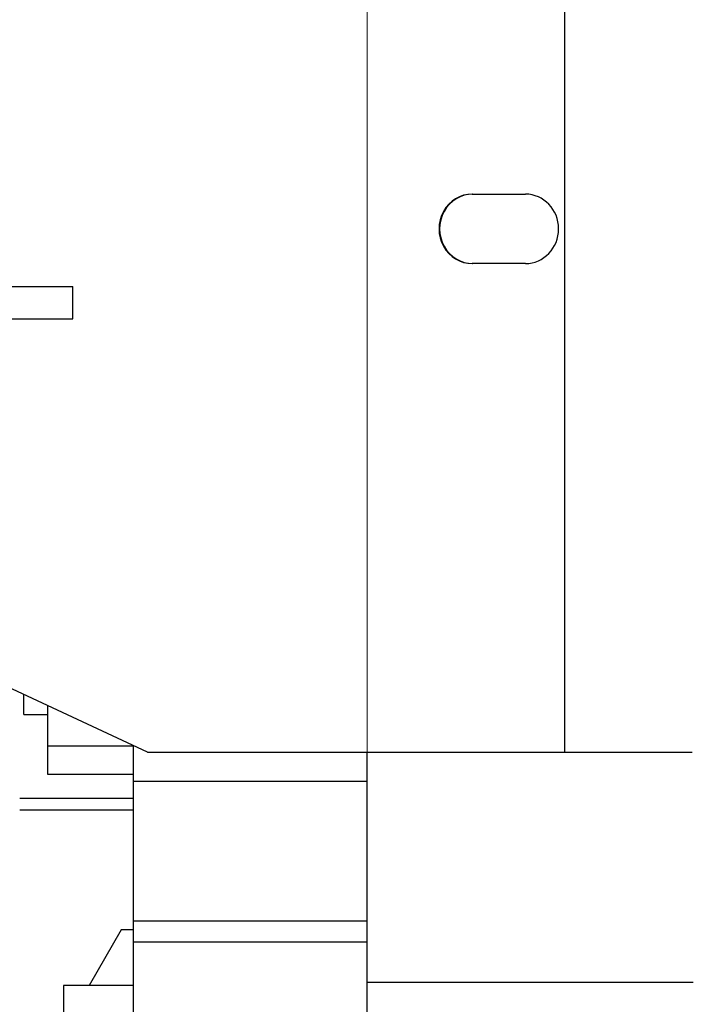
# Model space of a CAD drawing. Header units: inches. Extents: x 0 to 20790, y -12 to 14700.
# Tile 393 of 441: x 14204 to 14688, y 10708 to 11416. Entities that reach past the tile are written whole.
import ezdxf

# ---------------------------------------------------------------- set-up
doc = ezdxf.new("R2010")
doc.units = ezdxf.units.IN
doc.layers.add('1', color=7, linetype='Continuous', true_color=0xffffff)
doc.layers.add('254', color=7, linetype='Continuous', true_color=0xffffff)
doc.styles.add('latin_extended', font='simplex.shx')
doc.dimstyles.get("Standard").update_dxf_attribs({"dimtxt": 0.18, "dimasz": 0.18, "dimexe": 0.18, "dimexo": 0.0625, "dimgap": 0.09, "dimtad": 0, "dimtih": 1, "dimtoh": 1, "dimdec": 4, "dimzin": 0, "dimdsep": 46, "dimtxsty": 'Standard', "dimcen": 0.09, "dimadec": 0, "dimazin": 0, "dimtfac": 1, "dimtdec": 4, "dimtofl": 0, "dimtmove": 0, "dimatfit": 3, "dimfxl": 1, "dimtolj": 1, "dimtzin": 0, "dimarcsym": 0})

# ---------------------------------------------------------------- blocks, each defined once
blk = doc.blocks.new('_U8')
at = {"layer": '254', "color": 3, "linetype": 'Continuous', "lineweight": 13, "transparency": 16777216}
for p, q in [((13940.84, 12760.44), (13940.84, 13273.44)), ((14453.84, 10418.96), (14453.84, 13273.44)), ((14331.34, 13238.44), (14063.34, 13238.44))]:
    blk.add_line(p, q, dxfattribs=at)
at = {"layer": '254', "color": 3, "transparency": 16777216}
for points in [[(14063.34, 13258.86), (14063.34, 13218.02), (13940.84, 13238.44)], [(14331.34, 13218.02), (14331.34, 13258.86), (14453.84, 13238.44)]]:
    blk.add_solid(points, dxfattribs=at)
at = {"layer": 'Defpoints', "color": 0, "transparency": 16777216}
for p in [(13940.84, 13238.44), (13940.84, 12725.44), (14453.84, 10383.96)]:
    blk.add_point(p, dxfattribs=at)
at = {"layer": '254', "color": 2, "lineweight": 13, "transparency": 16777216, "insert": (14074.35, 13422.19), "char_height": 122.5, "attachment_point": 1, "style": 'latin_extended'}
blk.add_mtext('\\A1;513', dxfattribs=at)

msp = doc.modelspace()

# ---------------------------------------------------------------- linework, layer by layer
at = {"layer": '1', "color": 2, "linetype": 'Continuous', "lineweight": 25}
for p, q in [((14595.838, 11642.442), (14595.838, 10889.442)), ((14529.5, 11290.942), (14567.752, 11290.942)), ((14567.752, 11240.942), (14529.5, 11240.942)), ((14167.098, 11224.542), (14242.103, 11224.542)), ((14242.103, 11201.242), (14242.103, 11224.542)), ((14167.098, 11201.242), (14242.103, 11201.242)), ((14295.838, 10889.442), (14175.534, 10945.549)), ((14206.838, 10916.442), (14206.838, 10930.952)), ((14223.838, 10923.023), (14223.838, 10893.942)), ((14206.838, 10916.442), (14223.838, 10916.442)), ((14223.838, 10893.942), (14223.838, 10873.442)), ((14223.838, 10893.942), (14285.838, 10893.942)), ((14285.838, 10868.5), (14285.838, 10894.106)), ((14295.838, 10889.442), (14595.838, 10889.442)), ((14453.838, 10767.95), (14453.838, 10889.446)), ((14595.838, 10889.442), (14687.838, 10889.442)), ((14223.838, 10873.442), (14285.843, 10873.442)), ((14285.838, 10767.941), (14285.838, 10868.5)), ((14285.838, 10868.5), (14453.838, 10868.5)), ((14453.838, 10767.941), (14453.838, 10868.5)), ((14285.84, 10855.938), (14203.84, 10855.938)), ((14203.84, 10847.938), (14285.84, 10847.938)), ((14285.838, 10752.942), (14285.838, 10767.941)), ((14285.838, 10767.941), (14453.838, 10767.941)), ((14453.838, 10752.942), (14453.838, 10767.941)), ((14276.932, 10761.442), (14253.838, 10721.442)), ((14285.837, 10761.442), (14276.932, 10761.442)), ((14285.838, 10752.942), (14453.838, 10752.942)), ((14285.838, 10698.942), (14285.838, 10752.942)), ((14453.838, 10698.942), (14453.838, 10752.942)), ((14285.837, 10721.442), (14235.338, 10721.442)), ((14235.338, 10721.442), (14235.338, 10543.944)), ((14453.838, 10723.972), (14688.373, 10723.972))]:
    msp.add_line(p, q, dxfattribs=at)
for centre, start_param, end_param in [((14529.5, 11265.942), 0, 3.1415927), ((14529.939, 11265.942), 0, 3.1415927), ((14567.752, 11265.942), 3.1415927, 6.2831853)]:
    msp.add_ellipse(centre, major_axis=(0, 25), ratio=0.9563048, start_param=start_param, end_param=end_param, dxfattribs=at)

# ---------------------------------------------------------------- dimensions: what is measured, and where the dimension line sits
at = {"layer": '254', "color": 2, "linetype": 'Continuous', "lineweight": 13}
dim = msp.add_linear_dim(base=(13940.838, 13238.442), p1=(14453.838, 10383.957), p2=(13940.838, 12725.442), dimstyle='Standard', override={"dimscale": 35, "dimtxt": 3.5, "dimasz": 3.5, "dimexe": 1, "dimexo": 1, "dimgap": 1.75, "dimtad": 1, "dimtih": 1, "dimtoh": 0, "dimdec": 2, "dimlfac": 1, "dimzin": 8, "dimdsep": 46, "dimlunit": 2, "dimtxsty": 'latin_extended', "dimsah": 1, "dimse1": 0, "dimse2": 0, "dimsd1": 0, "dimsd2": 0, "dimclrd": 3, "dimclre": 3, "dimclrt": 2, "dimtol": 0, "dimtm": -0.1, "dimtfac": 0.714286, "dimtdec": 3, "dimtofl": 1, "dimtmove": 0, "dimtzin": 8, "dimlwd": 13, "dimlwe": 13}, dxfattribs=at)
dim.commit()
dim.dimension.update_dxf_attribs({"geometry": '_U8', "text_midpoint": (14220.18, 13238.442), "dimtype": 160})

doc.saveas('drawing.dxf')
